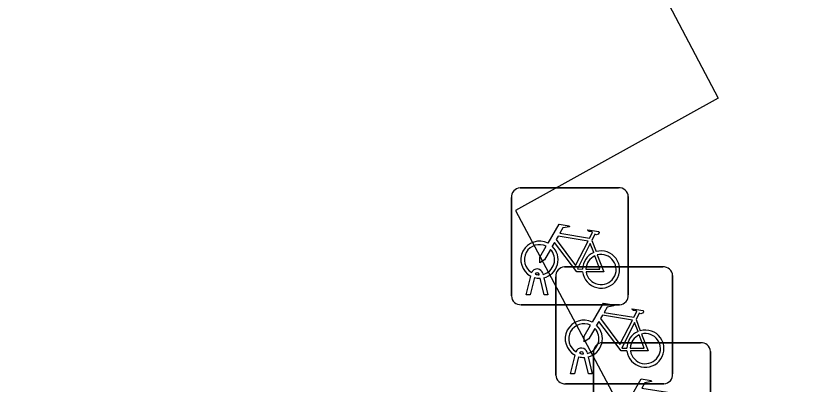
# Model space of a CAD drawing. Extents: x 162880 to 165536, y 384011 to 385179.
# Drawn here: x 163073.26 to 163080.03, y 384129.74 to 384132.89 of the extents above; entities that cross this region are included whole.
import ezdxf

# ---------------------------------------------------------------- set-up
doc = ezdxf.new("R2010")
doc.units = 0
doc.layers.add('IMGEO_Fietsenrek', color=7, linetype='Continuous')
doc.layers.add('IMGEO_Rijbaan_lokaal_open', color=7, linetype='Continuous')

msp = doc.modelspace()

# ---------------------------------------------------------------- linework, layer by layer
at = {"layer": 'IMGEO_Fietsenrek'}
for p, q in [((163077.5669, 384131.4195), (163078.4078, 384131.4195)), ((163078.4078, 384131.4195), (163077.5669, 384131.4195)), ((163077.4925, 384130.4949), (163077.4925, 384131.3358)), ((163077.4925, 384131.3358), (163077.4925, 384130.4949)), ((163078.4915, 384131.3451), (163078.4915, 384130.5042)), ((163078.4915, 384130.5042), (163078.4915, 384131.3451)), ((163078.1792, 384130.9692), (163078.2155, 384130.874)), ((163077.7606, 384130.6874), (163077.7624, 384130.6795)), ((163077.9459, 384130.7435), (163078.7868, 384130.7435)), ((163078.7868, 384130.7435), (163077.9459, 384130.7435)), ((163077.6195, 384130.5043), (163077.6578, 384130.6643)), ((163077.6882, 384130.6521), (163077.6529, 384130.5043)), ((163077.7299, 384130.6759), (163077.7289, 384130.6802)), ((163077.771, 384130.5043), (163077.7371, 384130.646)), ((163077.7694, 384130.6503), (163077.8044, 384130.5043)), ((163077.8715, 384129.8189), (163077.8715, 384130.6598)), ((163077.8715, 384130.6598), (163077.8715, 384129.8189)), ((163078.8705, 384130.6691), (163078.8705, 384129.8282)), ((163078.8705, 384129.8282), (163078.8705, 384130.6691)), ((163077.6529, 384130.5043), (163077.6195, 384130.5043)), ((163077.8044, 384130.5043), (163077.771, 384130.5043)), ((163078.4171, 384130.4205), (163077.5762, 384130.4205)), ((163077.5762, 384130.4205), (163078.4171, 384130.4205)), ((163078.5582, 384130.2932), (163078.5945, 384130.198)), ((163078.2689, 384130.0955), (163079.1098, 384130.0955)), ((163079.1098, 384130.0955), (163078.2689, 384130.0955)), ((163078.1396, 384130.0114), (163078.1414, 384130.0035)), ((163078.1945, 384129.1709), (163078.1945, 384130.0118)), ((163078.1945, 384130.0118), (163078.1945, 384129.1709)), ((163079.1935, 384130.0211), (163079.1935, 384129.1802)), ((163079.1935, 384129.1802), (163079.1935, 384130.0211)), ((163077.9985, 384129.8283), (163078.0368, 384129.9883)), ((163078.0672, 384129.9761), (163078.0319, 384129.8283)), ((163078.1089, 384129.9999), (163078.1079, 384130.0042)), ((163078.15, 384129.8283), (163078.1161, 384129.97)), ((163078.1484, 384129.9743), (163078.1834, 384129.8283)), ((163078.0319, 384129.8283), (163077.9985, 384129.8283)), ((163078.1834, 384129.8283), (163078.15, 384129.8283)), ((163078.7961, 384129.7445), (163077.9552, 384129.7445)), ((163077.9552, 384129.7445), (163078.7961, 384129.7445))]:
    msp.add_line(p, q, dxfattribs=at)
for points in [[(163077.8051, 384130.9462), (163077.8998, 384131.1097), (163077.986, 384131.0959), (163077.9877, 384131.0872), (163077.9316, 384131.0763), (163077.9054, 384131.031), (163078.1606, 384130.9902)], [(163078.1606, 384130.9902), (163078.1856, 384131.039), (163078.1805, 384131.043), (163078.1573, 384131.0467), (163078.1446, 384131.0542), (163078.1436, 384131.0573), (163078.1458, 384131.0619), (163078.2406, 384131.0468), (163078.2429, 384131.0365), (163078.2335, 384131.0241), (163078.2211, 384131.0177), (163078.2066, 384131.0239), (163078.1792, 384130.9692)], [(163078.1477, 384130.965), (163077.8909, 384131.006), (163077.8742, 384130.9772), (163078.0412, 384130.7569), (163078.1477, 384130.965)], [(163077.8258, 384130.8937), (163077.7742, 384130.8045), (163077.7343, 384130.7785), (163077.7355, 384130.826), (163077.79, 384130.9202)], [(163078.1008, 384130.7015), (163078.0511, 384130.7016), (163077.8604, 384130.9533), (163077.8414, 384130.9205)], [(163078.1957, 384130.867), (163078.1664, 384130.9438), (163078.057, 384130.7257), (163078.0997, 384130.7256)], [(163078.1297, 384130.7255), (163078.2496, 384130.7253), (163078.2064, 384130.8389)], [(163078.2262, 384130.8458), (163078.2812, 384130.7012), (163078.1311, 384130.7015)], [(163078.1841, 384130.2702), (163078.2788, 384130.4337), (163078.365, 384130.4199), (163078.3667, 384130.4112), (163078.3106, 384130.4003), (163078.2844, 384130.355), (163078.5396, 384130.3142)], [(163078.5396, 384130.3142), (163078.5646, 384130.363), (163078.5595, 384130.367), (163078.5363, 384130.3707), (163078.5236, 384130.3782), (163078.5226, 384130.3813), (163078.5248, 384130.3859), (163078.6196, 384130.3708), (163078.6219, 384130.3605), (163078.6125, 384130.3481), (163078.6001, 384130.3417), (163078.5856, 384130.3479), (163078.5582, 384130.2932)], [(163078.5267, 384130.289), (163078.2699, 384130.33), (163078.2532, 384130.3012), (163078.4202, 384130.0809), (163078.5267, 384130.289)], [(163078.2048, 384130.2177), (163078.1532, 384130.1285), (163078.1133, 384130.1025), (163078.1145, 384130.15), (163078.169, 384130.2442)], [(163078.4798, 384130.0255), (163078.4301, 384130.0256), (163078.2394, 384130.2773), (163078.2204, 384130.2445)], [(163078.5747, 384130.191), (163078.5454, 384130.2678), (163078.436, 384130.0497), (163078.4787, 384130.0496)], [(163078.5087, 384130.0495), (163078.6286, 384130.0493), (163078.5854, 384130.1629)], [(163078.6052, 384130.1698), (163078.6602, 384130.0252), (163078.5101, 384130.0255)], [(163078.5071, 384129.6222), (163078.6018, 384129.7857), (163078.688, 384129.7719), (163078.6897, 384129.7632), (163078.6336, 384129.7523), (163078.6074, 384129.707), (163078.8626, 384129.6662)]]:
    msp.add_lwpolyline(points, dxfattribs=at)
for centre, radius, start, end in [((163077.5702, 384131.3416), 0.0779, 92.4484, 184.28452), ((163077.5702, 384131.3416), 0.0779, 92.4484, 184.28452), ((163078.4136, 384131.3418), 0.0779, 2.4484, 94.28452), ((163078.4136, 384131.3418), 0.0779, 2.4484, 94.28452), ((163077.7321, 384130.8049), 0.159, 62.67661, 242.13685), ((163077.7321, 384130.8049), 0.129, 63.31916, 238.90302), ((163077.7321, 384130.8049), 0.129, 283.60429, 43.43025), ((163077.7321, 384130.8049), 0.159, 283.5766, 46.60424), ((163078.2587, 384130.7209), 0.159, 113.3408, 178.32165), ((163078.2587, 384130.7209), 0.159, 187.0065, 105.77075), ((163078.2587, 384130.7209), 0.129, 113.92302, 177.95563), ((163078.2587, 384130.7209), 0.129, 188.67146, 104.58832), ((163077.7119, 384130.6763), 0.0499, 12.8025, 158.69338), ((163077.7119, 384130.6763), 0.0174, 12.8025, 163.45023), ((163077.9492, 384130.6656), 0.0779, 92.4484, 184.28452), ((163077.9492, 384130.6656), 0.0779, 92.4484, 184.28452), ((163078.7926, 384130.6658), 0.0779, 2.4484, 94.28452), ((163078.7926, 384130.6658), 0.0779, 2.4484, 94.28452), ((163077.7321, 384130.8049), 0.159, 253.99666, 271.78671), ((163077.7321, 384130.8049), 0.129, 253.41502, 269.02044), ((163077.5704, 384130.4982), 0.0779, 182.4484, 274.28452), ((163077.5704, 384130.4982), 0.0779, 182.4484, 274.28452), ((163078.4138, 384130.4984), 0.0779, 272.4484, 4.28452), ((163078.4138, 384130.4984), 0.0779, 272.4484, 4.28452), ((163078.1111, 384130.1289), 0.159, 62.67661, 242.13685), ((163078.1111, 384130.1289), 0.129, 63.31916, 238.90302), ((163078.1111, 384130.1289), 0.129, 283.60429, 43.43025), ((163078.1111, 384130.1289), 0.159, 283.5766, 46.60424), ((163078.6377, 384130.0449), 0.159, 113.3408, 178.32165), ((163078.6377, 384130.0449), 0.159, 187.0065, 105.77075), ((163078.6377, 384130.0449), 0.129, 113.92302, 177.95563), ((163078.6377, 384130.0449), 0.129, 188.67146, 104.58832), ((163078.2722, 384130.0176), 0.0779, 92.4484, 184.28452), ((163078.2722, 384130.0176), 0.0779, 92.4484, 184.28452), ((163079.1156, 384130.0178), 0.0779, 2.4484, 94.28452), ((163079.1156, 384130.0178), 0.0779, 2.4484, 94.28452), ((163078.0909, 384130.0003), 0.0499, 12.8025, 158.69338), ((163078.0909, 384130.0003), 0.0174, 12.8025, 163.45023), ((163078.1111, 384130.1289), 0.159, 253.99666, 271.78671), ((163078.1111, 384130.1289), 0.129, 253.41502, 269.02044), ((163077.9494, 384129.8222), 0.0779, 182.4484, 274.28452), ((163077.9494, 384129.8222), 0.0779, 182.4484, 274.28452), ((163078.7928, 384129.8224), 0.0779, 272.4484, 4.28452), ((163078.7928, 384129.8224), 0.0779, 272.4484, 4.28452)]:
    msp.add_arc(centre, radius, start, end, dxfattribs=at)
at = {"layer": 'IMGEO_Rijbaan_lokaal_open'}
msp.add_lwpolyline([(163083.846, 384127.811), (163075.048, 384123.169), (163074.124, 384124.934), (163075.824, 384125.871), (163074.003, 384129.358), (163072.243, 384128.47), (163071.298, 384130.178), (163073.005, 384131.111), (163071.182, 384134.632), (163069.441, 384133.73), (163068.486, 384135.503), (163075.538, 384139.215), (163076.458, 384137.481), (163074.717, 384136.564), (163076.597, 384133.011), (163078.334, 384133.947), (163079.261, 384132.185), (163077.526, 384131.227), (163079.384, 384127.734), (163082.929, 384129.591)], dxfattribs=at)

doc.saveas('drawing.dxf')
